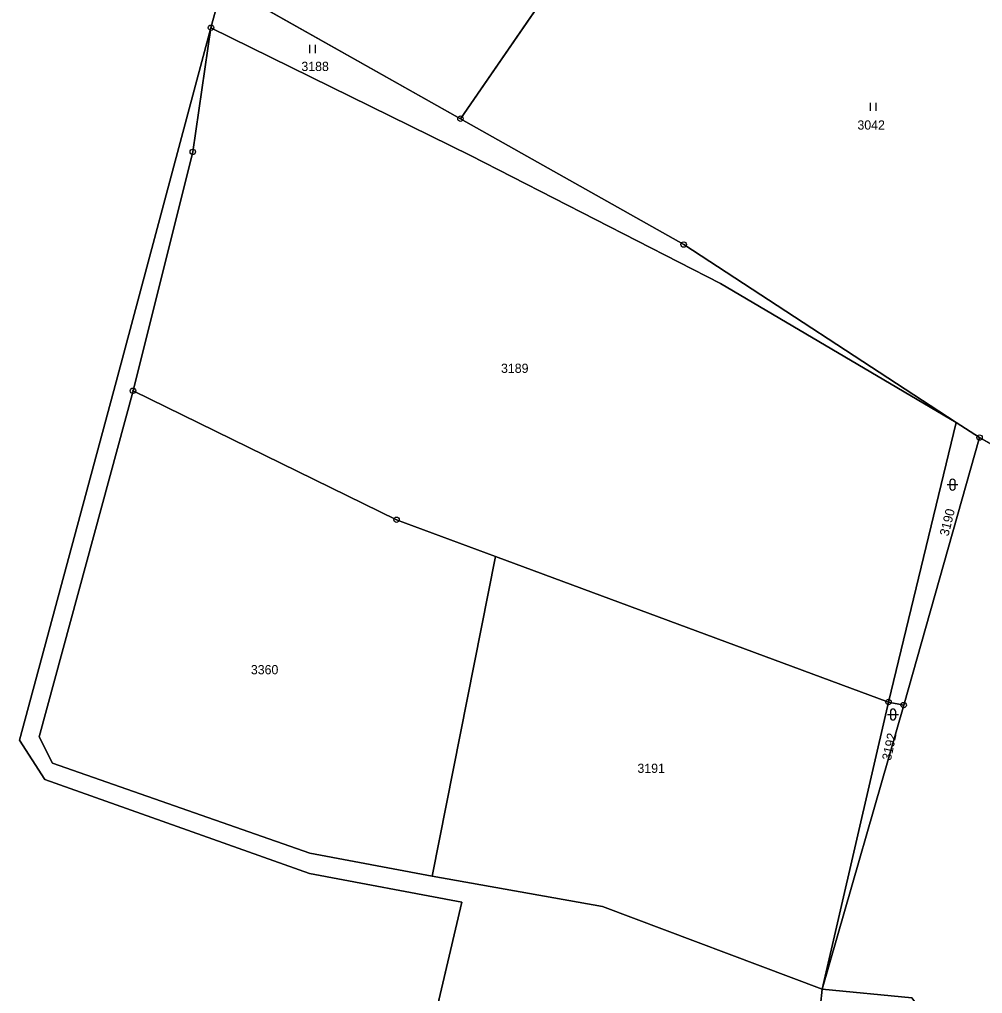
# Model space of a CAD drawing. Extents: x -689422 to -685210, y -987725 to -982160.
# Drawn here: x -688750.5 to -688573.2, y -986289.5 to -986110.2 of the extents above; entities that cross this region are included whole.
import ezdxf

# ---------------------------------------------------------------- set-up
doc = ezdxf.new("R2010")
doc.units = 0
for name, color, linetype in [('KN_Hranice obce', 7, 'Continuous'), ('KN_Hranice_katastrální území', 7, 'Continuous'), ('KN_Hranice_parcel', 7, 'Continuous'), ('KN_Parcelni cisla', 7, 'Continuous'), ('KN_Polygon parcely', 7, 'Continuous'), ('KN_POZEMKY_LESNI POZEMEK', 7, 'Continuous'), ('KN_POZEMKY_ORNA PUDA', 7, 'Continuous'), ('KN_POZEMKY_OSTATNI PLOCHA', 7, 'Continuous'), ('KN_POZEMKY_TTP', 7, 'Continuous'), ('KN_POZEMKY_ZAHRADA', 7, 'Continuous'), ('KN_VYUZITI_17_ostatni plocha_ostatni komunikace', 7, 'Continuous'), ('KN_VYUZITI_27_ostatni plocha_neplodna puda', 7, 'Continuous'), ('KN_Značky bodu BP', 7, 'Continuous'), ('KN_Značky kultur', 7, 'Continuous')]:
    doc.layers.add(name, color=color, linetype=linetype)

msp = doc.modelspace()

# ---------------------------------------------------------------- linework, layer by layer
at = {"layer": 'KN_Hranice obce'}
msp.add_lwpolyline([(-688681.44, -985984.82), (-688671.35, -985990.78), (-688651.63, -986002.42), (-688666.1, -986026.28), (-688671.85, -986034.81), (-688677.38, -986042.59), (-688691.03, -986061.81), (-688700.3, -986078.76), (-688713.15, -986103.76), (-688715.28, -986111.7), (-688732.74, -986176.93), (-688750.54, -986242.92), (-688745.87, -986250.12), (-688697.14, -986267.46), (-688669.11, -986272.7), (-688685.65, -986343.35), (-688698.81, -986413.48), (-688699.18, -986415.43), (-688699.56, -986416.51), (-688702.54, -986425.02), (-688714.66, -986463.31)], dxfattribs=at)
at = {"layer": 'KN_Hranice_katastrální území'}
msp.add_lwpolyline([(-688681.44, -985984.82), (-688671.35, -985990.78), (-688651.63, -986002.42), (-688666.1, -986026.28), (-688671.85, -986034.81), (-688677.38, -986042.59), (-688691.03, -986061.81), (-688700.3, -986078.76), (-688713.15, -986103.76), (-688715.28, -986111.7), (-688732.74, -986176.93), (-688750.54, -986242.92), (-688745.87, -986250.12), (-688697.14, -986267.46), (-688669.11, -986272.7), (-688685.65, -986343.35), (-688698.81, -986413.48), (-688699.18, -986415.43), (-688699.56, -986416.51), (-688702.54, -986425.02), (-688714.66, -986463.31)], dxfattribs=at)
at = {"layer": 'KN_Hranice_parcel'}
for p, q in [((-688645.69, -986094.1), (-688669.34, -986128.45)), ((-688713.15, -986103.76), (-688715.28, -986111.7)), ((-688713.15, -986103.76), (-688669.34, -986128.45)), ((-688715.28, -986111.7), (-688732.74, -986176.93)), ((-688732.74, -986176.93), (-688750.54, -986242.92)), ((-688729.63, -986178.55), (-688681.11, -986202.3)), ((-688590.51, -986235.87), (-688578.03, -986184.37)), ((-688578.03, -986184.37), (-688573.76, -986187.16)), ((-688573.76, -986187.16), (-688587.72, -986236.43)), ((-688573.76, -986187.16), (-688552.37, -986199.48)), ((-688681.11, -986202.3), (-688662.86, -986209.06)), ((-688662.86, -986209.06), (-688674.53, -986267.93)), ((-688662.86, -986209.06), (-688590.51, -986235.87)), ((-688602.73, -986288.72), (-688590.51, -986235.87)), ((-688590.51, -986235.87), (-688587.72, -986236.43)), ((-688587.72, -986236.43), (-688602.73, -986288.72)), ((-688750.54, -986242.92), (-688745.87, -986250.12)), ((-688603.03, -986291.71), (-688602.73, -986288.72))]:
    msp.add_line(p, q, dxfattribs=at)
for points in [[(-688715.28, -986111.7), (-688718.63, -986134.56), (-688729.63, -986178.55)], [(-688715.28, -986111.7), (-688667.52, -986135.24), (-688621.45, -986158.8), (-688578.03, -986184.37)], [(-688669.34, -986128.45), (-688628.23, -986151.62), (-688578.03, -986184.37)], [(-688729.63, -986178.55), (-688746.9, -986242.27), (-688744.47, -986247.13), (-688697.05, -986263.72), (-688674.53, -986267.93)], [(-688745.87, -986250.12), (-688697.14, -986267.46), (-688669.11, -986272.7), (-688685.65, -986343.35)], [(-688674.53, -986267.93), (-688643.17, -986273.5), (-688602.73, -986288.72)], [(-688602.73, -986288.72), (-688586.2, -986290.37), (-688581.04, -986297.2), (-688572.67, -986340.68), (-688560.75, -986370.97), (-688545.9, -986381.62), (-688513, -986393.32), (-688433.71, -986405.4)]]:
    msp.add_lwpolyline(points, dxfattribs=at)
at = {"layer": 'KN_Polygon parcely'}
for points in [[(-688691.03, -986061.81), (-688700.3, -986078.76), (-688713.15, -986103.76), (-688669.34, -986128.45), (-688645.69, -986094.1), (-688665.31, -986080.44), (-688669.16, -986087.07), (-688673.15, -986084.44), (-688678.69, -986092.82), (-688682.35, -986098.36), (-688694.81, -986089.95), (-688691.22, -986084.52), (-688685.69, -986076.16), (-688680.84, -986069.63)], [(-688517.75, -986142.5), (-688523.53, -986139.42), (-688565.04, -986104.4), (-688577.78, -986094.17), (-688597.41, -986081.31), (-688628.66, -986061.01), (-688645.69, -986094.1), (-688669.34, -986128.45), (-688628.23, -986151.62), (-688578.03, -986184.37), (-688573.76, -986187.16), (-688552.37, -986199.48), (-688532.88, -986164.9)], [(-688621.45, -986158.8), (-688578.03, -986184.37), (-688628.23, -986151.62), (-688669.34, -986128.45), (-688713.15, -986103.76), (-688715.28, -986111.7), (-688667.52, -986135.24)], [(-688750.54, -986242.92), (-688745.87, -986250.12), (-688697.14, -986267.46), (-688669.11, -986272.7), (-688685.65, -986343.35), (-688698.81, -986413.48), (-688699.18, -986415.43), (-688641.13, -986426.91), (-688615.78, -986427.72), (-688603.03, -986291.71), (-688602.73, -986288.72), (-688643.17, -986273.5), (-688674.53, -986267.93), (-688697.05, -986263.72), (-688744.47, -986247.13), (-688746.9, -986242.27), (-688729.63, -986178.55), (-688718.63, -986134.56), (-688715.28, -986111.7), (-688732.74, -986176.93)], [(-688718.63, -986134.56), (-688729.63, -986178.55), (-688681.11, -986202.3), (-688662.86, -986209.06), (-688590.51, -986235.87), (-688578.03, -986184.37), (-688621.45, -986158.8), (-688667.52, -986135.24), (-688715.28, -986111.7)], [(-688697.05, -986263.72), (-688674.53, -986267.93), (-688662.86, -986209.06), (-688681.11, -986202.3), (-688729.63, -986178.55), (-688746.9, -986242.27), (-688744.47, -986247.13)], [(-688465.19, -986180.81), (-688488.89, -986224.22), (-688534.6, -986209.52), (-688552.37, -986199.48), (-688573.76, -986187.16), (-688587.72, -986236.43), (-688602.73, -986288.72), (-688586.2, -986290.37), (-688581.04, -986297.2), (-688572.67, -986340.68), (-688560.75, -986370.97), (-688545.9, -986381.62), (-688513, -986393.32), (-688433.71, -986405.4), (-688417.16, -986410.57), (-688392.14, -986393.72), (-688370.08, -986357.88), (-688305.26, -986373.78), (-688304.11, -986370.7), (-688276.77, -986297.03), (-688244.24, -986223.32), (-688279.78, -986211.22), (-688319.67, -986195.52), (-688401.09, -986184.22)], [(-688587.72, -986236.43), (-688573.76, -986187.16), (-688578.03, -986184.37), (-688590.51, -986235.87)], [(-688643.17, -986273.5), (-688602.73, -986288.72), (-688590.51, -986235.87), (-688662.86, -986209.06), (-688674.53, -986267.93)], [(-688602.73, -986288.72), (-688587.72, -986236.43), (-688590.51, -986235.87)], [(-688514.34, -986397.09), (-688462.76, -986403.5), (-688434.24, -986408.86), (-688425.03, -986420.17), (-688440.57, -986455.42), (-688438.57, -986455.5), (-688420.69, -986420.47), (-688433.71, -986405.4), (-688513, -986393.32), (-688545.9, -986381.62), (-688560.75, -986370.97), (-688572.67, -986340.68), (-688581.04, -986297.2), (-688586.2, -986290.37), (-688602.73, -986288.72), (-688603.03, -986291.71), (-688586.55, -986293.85), (-688583.99, -986297.77), (-688575.96, -986343.59), (-688564.01, -986372.25), (-688547.24, -986385.39)]]:
    msp.add_lwpolyline(points, close=True, dxfattribs=at)
at = {"layer": 'KN_POZEMKY_LESNI POZEMEK'}
for p, q in [((-688587.72, -986236.43), (-688573.76, -986187.16)), ((-688573.76, -986187.16), (-688552.37, -986199.48)), ((-688602.73, -986288.72), (-688587.72, -986236.43)), ((-688586.2, -986290.37), (-688602.73, -986288.72))]:
    msp.add_line(p, q, dxfattribs=at)
at = {"layer": 'KN_POZEMKY_ORNA PUDA'}
for p, q in [((-688732.74, -986176.93), (-688715.28, -986111.7)), ((-688718.63, -986134.56), (-688715.28, -986111.7)), ((-688715.28, -986111.7), (-688718.63, -986134.56)), ((-688715.28, -986111.7), (-688667.52, -986135.24)), ((-688729.63, -986178.55), (-688718.63, -986134.56)), ((-688718.63, -986134.56), (-688729.63, -986178.55)), ((-688667.52, -986135.24), (-688621.45, -986158.8)), ((-688621.45, -986158.8), (-688578.03, -986184.37)), ((-688750.54, -986242.92), (-688732.74, -986176.93)), ((-688746.9, -986242.27), (-688729.63, -986178.55)), ((-688729.63, -986178.55), (-688746.9, -986242.27)), ((-688681.11, -986202.3), (-688729.63, -986178.55)), ((-688729.63, -986178.55), (-688681.11, -986202.3)), ((-688578.03, -986184.37), (-688590.51, -986235.87)), ((-688662.86, -986209.06), (-688681.11, -986202.3)), ((-688681.11, -986202.3), (-688662.86, -986209.06)), ((-688662.86, -986209.06), (-688674.53, -986267.93)), ((-688674.53, -986267.93), (-688662.86, -986209.06)), ((-688590.51, -986235.87), (-688662.86, -986209.06)), ((-688662.86, -986209.06), (-688590.51, -986235.87)), ((-688590.51, -986235.87), (-688602.73, -986288.72)), ((-688745.87, -986250.12), (-688750.54, -986242.92)), ((-688744.47, -986247.13), (-688746.9, -986242.27)), ((-688746.9, -986242.27), (-688744.47, -986247.13)), ((-688697.05, -986263.72), (-688744.47, -986247.13)), ((-688744.47, -986247.13), (-688697.05, -986263.72)), ((-688697.14, -986267.46), (-688745.87, -986250.12)), ((-688674.53, -986267.93), (-688697.05, -986263.72)), ((-688697.05, -986263.72), (-688674.53, -986267.93)), ((-688669.11, -986272.7), (-688697.14, -986267.46)), ((-688643.17, -986273.5), (-688674.53, -986267.93)), ((-688674.53, -986267.93), (-688643.17, -986273.5)), ((-688685.65, -986343.35), (-688669.11, -986272.7)), ((-688602.73, -986288.72), (-688643.17, -986273.5)), ((-688643.17, -986273.5), (-688602.73, -986288.72)), ((-688602.73, -986288.72), (-688603.03, -986291.71))]:
    msp.add_line(p, q, dxfattribs=at)
at = {"layer": 'KN_POZEMKY_OSTATNI PLOCHA'}
for p, q in [((-688590.51, -986235.87), (-688578.03, -986184.37)), ((-688578.03, -986184.37), (-688573.76, -986187.16)), ((-688573.76, -986187.16), (-688587.72, -986236.43)), ((-688602.73, -986288.72), (-688590.51, -986235.87)), ((-688590.51, -986235.87), (-688587.72, -986236.43)), ((-688587.72, -986236.43), (-688590.51, -986235.87)), ((-688587.72, -986236.43), (-688602.73, -986288.72)), ((-688603.03, -986291.71), (-688602.73, -986288.72)), ((-688602.73, -986288.72), (-688586.2, -986290.37))]:
    msp.add_line(p, q, dxfattribs=at)
at = {"layer": 'KN_POZEMKY_TTP'}
for p, q in [((-688669.34, -986128.45), (-688645.69, -986094.1)), ((-688715.28, -986111.7), (-688713.15, -986103.76)), ((-688713.15, -986103.76), (-688669.34, -986128.45)), ((-688667.52, -986135.24), (-688715.28, -986111.7)), ((-688669.34, -986128.45), (-688628.23, -986151.62)), ((-688628.23, -986151.62), (-688669.34, -986128.45)), ((-688621.45, -986158.8), (-688667.52, -986135.24)), ((-688628.23, -986151.62), (-688578.03, -986184.37)), ((-688578.03, -986184.37), (-688628.23, -986151.62)), ((-688578.03, -986184.37), (-688621.45, -986158.8)), ((-688573.76, -986187.16), (-688578.03, -986184.37)), ((-688552.37, -986199.48), (-688573.76, -986187.16))]:
    msp.add_line(p, q, dxfattribs=at)
at = {"layer": 'KN_POZEMKY_ZAHRADA'}
for p, q in [((-688645.69, -986094.1), (-688669.34, -986128.45)), ((-688669.34, -986128.45), (-688713.15, -986103.76))]:
    msp.add_line(p, q, dxfattribs=at)
at = {"layer": 'KN_VYUZITI_17_ostatni plocha_ostatni komunikace'}
for p, q in [((-688603.03, -986291.71), (-688602.73, -986288.72)), ((-688602.73, -986288.72), (-688586.2, -986290.37))]:
    msp.add_line(p, q, dxfattribs=at)
at = {"layer": 'KN_VYUZITI_27_ostatni plocha_neplodna puda'}
for p, q in [((-688590.51, -986235.87), (-688578.03, -986184.37)), ((-688578.03, -986184.37), (-688573.76, -986187.16)), ((-688573.76, -986187.16), (-688587.72, -986236.43)), ((-688602.73, -986288.72), (-688590.51, -986235.87)), ((-688590.51, -986235.87), (-688587.72, -986236.43)), ((-688587.72, -986236.43), (-688590.51, -986235.87)), ((-688587.72, -986236.43), (-688602.73, -986288.72))]:
    msp.add_line(p, q, dxfattribs=at)
at = {"layer": 'KN_Značky bodu BP'}
for centre, radius in [((-688715.28, -986111.7), 0.5), ((-688715.28, -986111.7), 0.0303), ((-688669.34, -986128.45), 0.5), ((-688669.34, -986128.45), 0.0303), ((-688718.63, -986134.56), 0.5), ((-688718.63, -986134.56), 0.0303), ((-688628.23, -986151.62), 0.5), ((-688628.23, -986151.62), 0.0303), ((-688729.63, -986178.55), 0.5), ((-688729.63, -986178.55), 0.0303), ((-688573.76, -986187.16), 0.5), ((-688573.76, -986187.16), 0.0303), ((-688681.11, -986202.3), 0.5), ((-688681.11, -986202.3), 0.0303), ((-688590.51, -986235.87), 0.5), ((-688590.51, -986235.87), 0.0303), ((-688587.72, -986236.43), 0.5), ((-688587.72, -986236.43), 0.0303)]:
    msp.add_circle(centre, radius, dxfattribs=at)
at = {"layer": 'KN_Značky kultur'}
for p, q in [((-688697.05, -986116.36), (-688697.05, -986114.86)), ((-688696.05, -986116.36), (-688696.05, -986114.86)), ((-688593.81, -986127.02), (-688593.81, -986125.52)), ((-688592.81, -986127.02), (-688592.81, -986125.52)), ((-688579.73, -986195.84), (-688577.73, -986195.84)), ((-688579.23, -986195.34), (-688579.23, -986196.34)), ((-688578.23, -986196.34), (-688578.23, -986195.34)), ((-688590.68, -986238.16), (-688588.68, -986238.16)), ((-688590.18, -986237.66), (-688590.18, -986238.66)), ((-688589.18, -986238.66), (-688589.18, -986237.66))]:
    msp.add_line(p, q, dxfattribs=at)
for centre, start, end in [((-688578.73, -986195.34), 0, 180), ((-688578.73, -986196.34), 180, 359.9879), ((-688589.68, -986237.66), 0, 180), ((-688589.68, -986238.66), 180, 359.9879)]:
    msp.add_arc(centre, 0.5, start, end, dxfattribs=at)

# ---------------------------------------------------------------- texts
at = {"layer": 'KN_Parcelni cisla'}
for s, p in [('3188', (-688698.63, -986119.67)), ('3042', (-688596.24, -986130.46)), ('3189', (-688661.87, -986175.26)), ('3360', (-688707.93, -986230.76)), ('3191', (-688636.75, -986248.92))]:
    msp.add_text(s, height=1.7, dxfattribs=at).set_placement(p)
for s, rotation, p in [('3190', 76, (-688579.49, -986205.43)), ('3192', 78, (-688590.08, -986246.74))]:
    msp.add_text(s, height=1.7, rotation=rotation, dxfattribs=at).set_placement(p)

doc.saveas('drawing.dxf')
